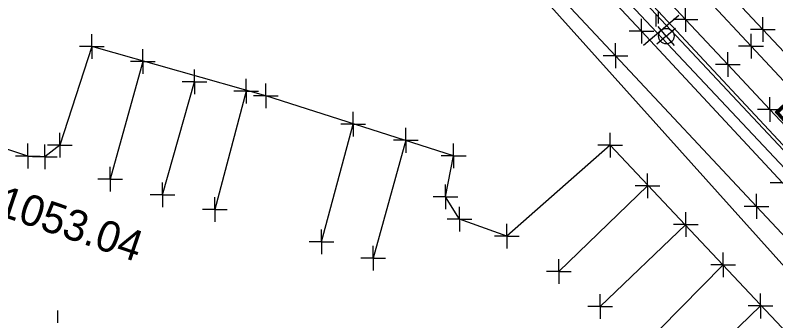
# Model space of a CAD drawing. Extents: x 0 to 1944463, y 0 to 420651.
# Drawn here: x 1943378 to 1943501.3, y 417058.8 to 417108.3 of the extents above; entities that cross this region are included whole.
import ezdxf

# ---------------------------------------------------------------- set-up
doc = ezdxf.new("R2010")
doc.units = 0
for name, color, linetype in [('SUR - DRG - Storm Sewer Text', 7, 'Continuous'), ('SUR - DTM - Breaklines', 7, 'Continuous'), ('SUR - DTM - Breaklines - Points - Locators', 7, 'Continuous'), ('SUR - PROPERTY - Property Lines', 7, 'Continuous'), ('SUR - TR-CTRL - Pavement Marking', 7, 'Continuous'), ('SUR - TR-CTRL - Pavement Marking - Points - Locators', 7, 'Continuous'), ('SUR - TR-CTRL - Signs and Devices', 7, 'Continuous'), ('SUR - TR-CTRL - Signs and Devices - Points - Locators', 7, 'Continuous'), ('SUR - TRAN - Features', 7, 'Continuous'), ('SUR - TRAN - Features - Points - Locators', 7, 'Continuous'), ('SUR - TRAN - Features Text', 7, 'Continuous'), ('SUR - TRAN - Roads', 7, 'Continuous'), ('SUR - UTL - Fiber Optic Cable (Underground)', 7, 'Continuous'), ('SUR - UTL - Overhead Wire Crossings', 7, 'Continuous')]:
    doc.layers.add(name, color=color, linetype=linetype)

msp = doc.modelspace()

# ---------------------------------------------------------------- linework, layer by layer
at = {"layer": 'SUR - DTM - Breaklines'}
msp.add_lwpolyline([(1943690.04, 416884.41), (1943687.66, 416887.9), (1943684.14, 416892.11), (1943657.01, 416921.3), (1943621.67, 416959.12), (1943586.87, 416996.21), (1943552.44, 417033.1), (1943548.06, 417037.79), (1943547.48, 417038.4), (1943544.67, 417041.3), (1943541.06, 417045.18), (1943540.58, 417045.81), (1943504.99, 417083.83), (1943481.85, 417108.5), (1943446.67, 417146.1), (1943414.77, 417178.28)], dxfattribs=at)
at = {"layer": 'SUR - DTM - Breaklines - Points - Locators'}
msp.add_line((1943481.85, 417108.5), (1943481.85, 417106.5), dxfattribs=at)
at = {"layer": 'SUR - PROPERTY - Property Lines'}
for p, q in [((1943486.64, 417107.65), (1943486.64, 417109.65)), ((1943486.64, 417107.65), (1943484.64, 417107.65)), ((1943486.64, 417107.65), (1943488.64, 417107.65)), ((1943486.64, 417107.65), (1943486.64, 417105.65)), ((1943493.48, 417100.36), (1943493.48, 417102.36)), ((1943493.48, 417100.36), (1943491.48, 417100.36)), ((1943493.48, 417100.36), (1943495.48, 417100.36)), ((1943493.48, 417100.36), (1943493.48, 417098.36)), ((1943500.32, 417093.06), (1943500.32, 417095.06)), ((1943500.32, 417093.06), (1943498.32, 417093.06)), ((1943500.32, 417093.06), (1943502.32, 417093.06)), ((1943500.32, 417093.06), (1943500.32, 417091.06))]:
    msp.add_line(p, q, dxfattribs=at)
at = {"layer": 'SUR - TR-CTRL - Pavement Marking'}
for points in [[(1943492.35, 417113.3), (1943499.2, 417106.01), (1943506.04, 417098.71)], [(1943398.65, 417100.81), (1943393.37, 417081.76)], [(1943401.84, 417079.22), (1943407.06, 417097.52)], [(1943415.4, 417096.04), (1943410.35, 417076.85)], [(1943427.66, 417071.63), (1943432.79, 417090.66)], [(1943441.29, 417088.06), (1943436.03, 417068.96)], [(1943480.46, 417080.7), (1943466.11, 417066.84)], [(1943472.79, 417061.15), (1943486.68, 417074.41)], [(1943492.74, 417067.92), (1943479.06, 417054.03)], [(1943485.04, 417047.9), (1943498.78, 417061.23)]]:
    msp.add_lwpolyline(points, dxfattribs=at)
at = {"layer": 'SUR - TR-CTRL - Pavement Marking - Points - Locators'}
for p, q in [((1943499.2, 417106.01), (1943499.2, 417108.01)), ((1943499.2, 417106.01), (1943497.2, 417106.01)), ((1943499.2, 417106.01), (1943501.2, 417106.01)), ((1943499.2, 417106.01), (1943499.2, 417104.01)), ((1943407.06, 417097.52), (1943407.06, 417099.52)), ((1943407.06, 417097.52), (1943405.06, 417097.52)), ((1943407.06, 417097.52), (1943409.06, 417097.52)), ((1943407.06, 417097.52), (1943407.06, 417095.52)), ((1943415.4, 417096.04), (1943415.4, 417098.04)), ((1943415.4, 417096.04), (1943413.4, 417096.04)), ((1943415.4, 417096.04), (1943417.4, 417096.04)), ((1943415.4, 417096.04), (1943415.4, 417094.04)), ((1943432.79, 417090.66), (1943432.79, 417092.66)), ((1943432.79, 417090.66), (1943430.79, 417090.66)), ((1943432.79, 417090.66), (1943434.79, 417090.66)), ((1943432.79, 417090.66), (1943432.79, 417088.66)), ((1943441.29, 417088.06), (1943441.29, 417090.06)), ((1943441.29, 417088.06), (1943439.29, 417088.06)), ((1943441.29, 417088.06), (1943443.29, 417088.06)), ((1943441.29, 417088.06), (1943441.29, 417086.06)), ((1943393.37, 417081.76), (1943393.37, 417083.76)), ((1943480.46, 417080.7), (1943480.46, 417082.7)), ((1943393.37, 417081.76), (1943391.37, 417081.76)), ((1943393.37, 417081.76), (1943395.37, 417081.76)), ((1943393.37, 417081.76), (1943393.37, 417079.76)), ((1943401.84, 417079.22), (1943401.84, 417081.22)), ((1943480.46, 417080.7), (1943478.46, 417080.7)), ((1943480.46, 417080.7), (1943482.46, 417080.7)), ((1943480.46, 417080.7), (1943480.46, 417078.7)), ((1943401.84, 417079.22), (1943399.84, 417079.22)), ((1943401.84, 417079.22), (1943403.84, 417079.22)), ((1943401.84, 417079.22), (1943401.84, 417077.22)), ((1943410.35, 417076.85), (1943410.35, 417078.85)), ((1943410.35, 417076.85), (1943408.35, 417076.85)), ((1943410.35, 417076.85), (1943412.35, 417076.85)), ((1943410.35, 417076.85), (1943410.35, 417074.85)), ((1943486.68, 417074.41), (1943486.68, 417076.41)), ((1943427.66, 417071.63), (1943427.66, 417073.63)), ((1943486.68, 417074.41), (1943484.68, 417074.41)), ((1943486.68, 417074.41), (1943488.68, 417074.41)), ((1943486.68, 417074.41), (1943486.68, 417072.41)), ((1943427.66, 417071.63), (1943425.66, 417071.63)), ((1943427.66, 417071.63), (1943429.66, 417071.63)), ((1943427.66, 417071.63), (1943427.66, 417069.63)), ((1943436.03, 417068.96), (1943436.03, 417070.96)), ((1943492.74, 417067.92), (1943492.74, 417069.92)), ((1943436.03, 417068.96), (1943434.03, 417068.96)), ((1943436.03, 417068.96), (1943438.03, 417068.96)), ((1943436.03, 417068.96), (1943436.03, 417066.96)), ((1943466.11, 417066.84), (1943466.11, 417068.84)), ((1943492.74, 417067.92), (1943490.74, 417067.92)), ((1943492.74, 417067.92), (1943494.74, 417067.92)), ((1943492.74, 417067.92), (1943492.74, 417065.92)), ((1943466.11, 417066.84), (1943464.11, 417066.84)), ((1943466.11, 417066.84), (1943468.11, 417066.84)), ((1943466.11, 417066.84), (1943466.11, 417064.84)), ((1943472.79, 417061.15), (1943472.79, 417063.15)), ((1943498.78, 417061.23), (1943498.78, 417063.23)), ((1943498.78, 417061.23), (1943496.78, 417061.23)), ((1943498.78, 417061.23), (1943500.78, 417061.23)), ((1943498.78, 417061.23), (1943498.78, 417059.23)), ((1943384.91, 417058.52), (1943384.91, 417060.52)), ((1943472.79, 417061.15), (1943470.79, 417061.15)), ((1943472.79, 417061.15), (1943474.79, 417061.15)), ((1943472.79, 417061.15), (1943472.79, 417059.15))]:
    msp.add_line(p, q, dxfattribs=at)
at = {"layer": 'SUR - TR-CTRL - Signs and Devices'}
msp.add_line((1943479.85, 417103.46), (1943485.56, 417108.31), dxfattribs=at)
msp.add_circle((1943483.53, 417104.94), 1.25, dxfattribs=at)
at = {"layer": 'SUR - TR-CTRL - Signs and Devices - Points - Locators'}
for q in [(1943482.2, 417106.47), (1943485.02, 417106.24), (1943481.97, 417103.65), (1943484.79, 417103.42)]:
    msp.add_line((1943483.5, 417104.95), q, dxfattribs=at)
at = {"layer": 'SUR - TRAN - Features'}
for q in [(1943398.65, 417102.81), (1943396.65, 417100.81), (1943400.65, 417100.81), (1943398.65, 417098.81)]:
    msp.add_line((1943398.65, 417100.81), q, dxfattribs=at)
for points in [[(1943690.52, 416884.69), (1943688.17, 416888.18), (1943684.49, 416892.5), (1943657.38, 416921.57), (1943622.13, 416959.41), (1943587.36, 416996.51), (1943552.88, 417033.4), (1943548.42, 417038.14), (1943540.88, 417046.25), (1943505.41, 417084.16), (1943482.19, 417108.96), (1943447.04, 417146.49), (1943415.05, 417178.84)], [(1943540.73, 417045.43), (1943538.28, 417043.11), (1943502.36, 417081.16), (1943479.49, 417105.73), (1943444.03, 417143.56), (1943413.78, 417176.12), (1943414.66, 417178.25)], [(1943683.47, 416879), (1943650.19, 416914.72), (1943614.9, 416952.65), (1943579.6, 416990.2), (1943545.78, 417026.45), (1943534.23, 417038.9), (1943498.13, 417077.37), (1943475.27, 417101.77), (1943439.87, 417139.58), (1943410.72, 417170.51), (1943406.19, 417175.31), (1943401.2, 417176.55), (1943395.89, 417176.48), (1943388.43, 417174.94), (1943381.48, 417171.32), (1943374.13, 417163.9), (1943371.17, 417159.25), (1943367.68, 417150.23), (1943360.72, 417127.89)], [(1943490.44, 417110.63), (1943497.26, 417103.32), (1943504.09, 417096.01)], [(1943697.4, 416860.88), (1943690.66, 416853.52), (1943680.01, 416848.77), (1943671.07, 416850.11), (1943659.17, 416861.16), (1943671.25, 416876.5), (1943646.14, 416904.56), (1943621.37, 416931.32), (1943572.64, 416982.88), (1943540.39, 417017.54), (1943505.7, 417054.06), (1943474.43, 417087.3), (1943457.69, 417072.55), (1943450.02, 417075.31), (1943447.74, 417078.93), (1943449.06, 417085.56), (1943418.6, 417095.28), (1943390.39, 417103.24), (1943385.22, 417087.29), (1943382.77, 417085.38), (1943380.03, 417085.52), (1943353.12, 417094.43), (1943345.49, 417101.7)]]:
    msp.add_lwpolyline(points, dxfattribs=at)
at = {"layer": 'SUR - TRAN - Features - Points - Locators'}
for p, q in [((1943482.19, 417108.96), (1943482.19, 417106.96)), ((1943479.49, 417105.73), (1943479.49, 417107.73)), ((1943479.49, 417105.73), (1943477.49, 417105.73)), ((1943479.49, 417105.73), (1943481.49, 417105.73)), ((1943479.49, 417105.73), (1943479.49, 417103.73)), ((1943390.39, 417103.24), (1943390.39, 417105.24)), ((1943497.26, 417103.32), (1943497.26, 417105.32)), ((1943390.39, 417103.24), (1943388.39, 417103.24)), ((1943390.39, 417103.24), (1943392.39, 417103.24)), ((1943390.39, 417103.24), (1943390.39, 417101.24)), ((1943475.27, 417101.77), (1943475.27, 417103.77)), ((1943497.26, 417103.32), (1943495.26, 417103.32)), ((1943497.26, 417103.32), (1943499.26, 417103.32)), ((1943497.26, 417103.32), (1943497.26, 417101.32)), ((1943475.27, 417101.77), (1943473.27, 417101.77)), ((1943475.27, 417101.77), (1943477.27, 417101.77)), ((1943475.27, 417101.77), (1943475.27, 417099.77)), ((1943418.6, 417095.28), (1943418.6, 417097.28)), ((1943418.6, 417095.28), (1943416.6, 417095.28)), ((1943418.6, 417095.28), (1943420.6, 417095.28)), ((1943418.6, 417095.28), (1943418.6, 417093.28)), ((1943385.22, 417087.29), (1943385.22, 417089.29)), ((1943474.43, 417087.3), (1943474.43, 417089.3)), ((1943380.03, 417085.52), (1943380.03, 417087.52)), ((1943382.77, 417085.38), (1943382.77, 417087.38)), ((1943385.22, 417087.29), (1943383.22, 417087.29)), ((1943385.22, 417087.29), (1943387.22, 417087.29)), ((1943385.22, 417087.29), (1943385.22, 417085.29)), ((1943449.06, 417085.56), (1943449.06, 417087.56)), ((1943474.43, 417087.3), (1943472.43, 417087.3)), ((1943474.43, 417087.3), (1943476.43, 417087.3)), ((1943474.43, 417087.3), (1943474.43, 417085.3)), ((1943380.03, 417085.52), (1943378.03, 417085.52)), ((1943380.03, 417085.52), (1943382.03, 417085.52)), ((1943380.03, 417085.52), (1943380.03, 417083.52)), ((1943382.77, 417085.38), (1943380.77, 417085.38)), ((1943382.77, 417085.38), (1943384.77, 417085.38)), ((1943382.77, 417085.38), (1943382.77, 417083.38)), ((1943449.06, 417085.56), (1943447.06, 417085.56)), ((1943449.06, 417085.56), (1943451.06, 417085.56)), ((1943449.06, 417085.56), (1943449.06, 417083.56)), ((1943447.74, 417078.93), (1943447.74, 417080.93)), ((1943502.36, 417081.16), (1943500.36, 417081.16)), ((1943447.74, 417078.93), (1943445.74, 417078.93)), ((1943447.74, 417078.93), (1943449.74, 417078.93)), ((1943447.74, 417078.93), (1943447.74, 417076.93)), ((1943498.13, 417077.37), (1943498.13, 417079.37)), ((1943450.02, 417075.31), (1943450.02, 417077.31)), ((1943498.13, 417077.37), (1943496.13, 417077.37)), ((1943498.13, 417077.37), (1943500.13, 417077.37)), ((1943498.13, 417077.37), (1943498.13, 417075.37)), ((1943450.02, 417075.31), (1943448.02, 417075.31)), ((1943450.02, 417075.31), (1943452.02, 417075.31)), ((1943450.02, 417075.31), (1943450.02, 417073.31)), ((1943457.69, 417072.55), (1943457.69, 417074.55)), ((1943457.69, 417072.55), (1943455.69, 417072.55)), ((1943457.69, 417072.55), (1943459.69, 417072.55)), ((1943457.69, 417072.55), (1943457.69, 417070.55))]:
    msp.add_line(p, q, dxfattribs=at)
at = {"layer": 'SUR - TRAN - Roads'}
msp.add_lwpolyline([(1943479.81, 417114.95), (1943486.64, 417107.65), (1943493.48, 417100.36), (1943500.32, 417093.06), (1943507.15, 417085.76)], dxfattribs=at)
at = {"layer": 'SUR - UTL - Fiber Optic Cable (Underground)'}
msp.add_lwpolyline([(1943675.93, 416874.81), (1943301.53, 417291.45), (1943229.02, 417377.59), (1943204.77, 417412.08), (1943079.47, 417545.56), (1943001.45, 417611.82), (1942943.85, 417666.04), (1942875.97, 417717.87), (1942785.44, 417773.54), (1942671.05, 417813.85), (1942648, 417834.42), (1942364.46, 417940.54)], dxfattribs=at)
at = {"layer": 'SUR - UTL - Overhead Wire Crossings'}
msp.add_lwpolyline([(1943529.54, 417055.03), (1943431.01, 417159.7)], dxfattribs=at)

# ---------------------------------------------------------------- texts
at = {"layer": 'SUR - DRG - Storm Sewer Text'}
msp.add_text('INV-1053.04', height=5, rotation=341.2687, dxfattribs=at).set_placement((1943362.05, 417080.39))
at = {"layer": 'SUR - TRAN - Features Text'}
msp.add_text('BIKE PATH (ASP)', height=5, rotation=312.282, dxfattribs=at).set_placement((1943500.68, 417093.06))

doc.saveas('drawing.dxf')
